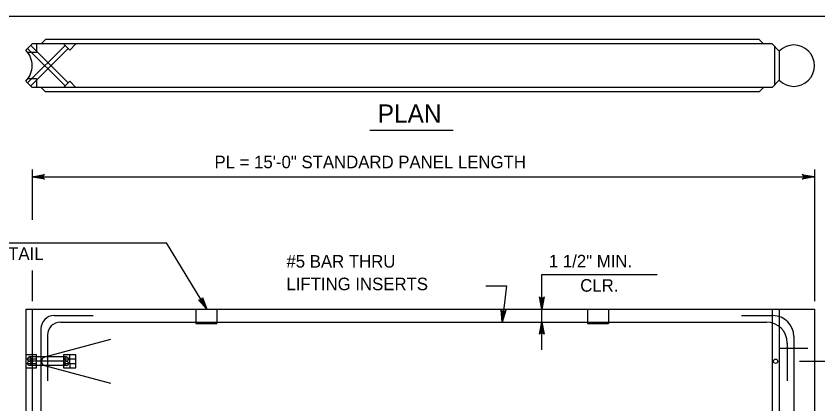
# Model space of a CAD drawing. Extents: x 3385 to 6532, y -616 to 1166.
# Drawn here: x 4745.6 to 4942.2, y 461.6 to 556.7 of the extents above; entities that cross this region are included whole.
import ezdxf

# ---------------------------------------------------------------- set-up
doc = ezdxf.new("R2010")
doc.units = 0
doc.layers.add('1', color=7, linetype='Continuous')
doc.layers.add('2', color=7, linetype='Continuous')

msp = doc.modelspace()

# ---------------------------------------------------------------- linework, layer by layer
at = {"layer": '1'}
for p, q in [((4751.72, 549.87), (4752.79, 550.93)), ((4927.72, 550.93), (4752.79, 550.93)), ((4928.78, 549.87), (4927.72, 550.93)), ((4748.02, 548.3), (4749.59, 549.87)), ((4748.44, 540.35), (4757.6, 549.51)), ((4748.44, 548.72), (4757.6, 539.56)), ((4749.23, 549.51), (4758.39, 540.35)), ((4749.23, 539.56), (4758.39, 548.72)), ((4930.92, 549.87), (4749.59, 549.87)), ((4750.64, 549.87), (4750.64, 547.73)), ((4758.75, 548.36), (4757.24, 549.87)), ((4758.75, 548.36), (4760.25, 549.87)), ((4930.92, 549.87), (4932.67, 548.12)), ((4931.55, 549.23), (4931.55, 539.84)), ((4750.64, 547.73), (4748.51, 547.73)), ((4932.67, 548.11), (4932.67, 540.96)), ((4748.02, 540.77), (4749.59, 539.2)), ((4750.64, 541.33), (4748.51, 541.33)), ((4750.64, 541.33), (4750.64, 539.2)), ((4758.75, 540.71), (4757.24, 539.2)), ((4758.75, 540.71), (4760.25, 539.2)), ((4930.92, 539.2), (4932.67, 540.95)), ((4930.92, 539.2), (4749.59, 539.2)), ((4751.72, 539.2), (4752.79, 538.13)), ((4928.78, 539.2), (4927.72, 538.13)), ((4927.72, 538.13), (4752.79, 538.13)), ((4832.36, 528.7), (4852.73, 528.7)), ((4749.58, 519.09), (4749.58, 506.78)), ((4941.32, 519.09), (4941.32, 486.8)), ((4749.58, 517.29), (4941.32, 517.29)), ((4670.17, 501.11), (4782.49, 501.11)), ((4792.34, 484.9), (4782.49, 501.11)), ((4749.58, 494.31), (4749.58, 486.8)), ((4874.46, 493.37), (4902.75, 493.37)), ((4874.46, 474.94), (4874.46, 493.37)), ((4860.72, 490.59), (4865.84, 490.59)), ((4865.84, 490.59), (4864.74, 481.7)), ((4748.02, 484.9), (4941.32, 484.9)), ((4748.02, 484.9), (4748.02, 329.7)), ((4749.58, 484.9), (4749.58, 329.7)), ((4789.69, 484.9), (4789.69, 481.32)), ((4794.81, 484.9), (4794.81, 481.32)), ((4885.69, 484.9), (4885.69, 481.32)), ((4890.81, 484.9), (4890.81, 481.32)), ((4930.92, 484.9), (4930.92, 329.7)), ((4932.67, 484.9), (4932.67, 329.7)), ((4941.32, 484.9), (4941.32, 329.7)), ((4754.91, 483.3), (4764.51, 483.3)), ((4756.51, 481.7), (4929.53, 481.7)), ((4923.45, 483.3), (4931.13, 483.3)), ((4751.71, 480.1), (4751.71, 455.77)), ((4789.69, 481.32), (4794.81, 481.32)), ((4885.69, 481.32), (4890.81, 481.32)), ((4753.31, 478.5), (4753.31, 467.3)), ((4936.25, 478.18), (4936.25, 336.42)), ((4768.72, 477.44), (4752.61, 473.12)), ((4934.65, 476.58), (4934.65, 467.3)), ((4932.8, 475.3), (4939.72, 475.3)), ((4757.99, 473.17), (4748.83, 473.17)), ((4757.99, 472.1), (4748.83, 472.1)), ((4758.75, 471.57), (4758.75, 473.7)), ((4937.67, 472.1), (4991.04, 472.1)), ((4757.99, 471.04), (4748.83, 471.04)), ((4752.61, 471.06), (4768.72, 466.74)), ((4758.75, 471.57), (4758.75, 470.5))]:
    msp.add_line(p, q, dxfattribs=at)
for points in [[(4749.58, 517.29), (4752.56, 517.85), (4752.33, 517.69), (4752.21, 517.49), (4752.18, 517.29), (4752.21, 517.09), (4752.33, 516.89), (4752.56, 516.73), (4749.58, 517.29), (4752.33, 516.89), (4752.21, 517.09), (4749.58, 517.29), (4752.18, 517.29), (4752.21, 517.49), (4749.58, 517.29), (4752.33, 517.69)], [(4941.32, 517.29), (4938.33, 516.73), (4938.56, 516.89), (4938.68, 517.09), (4938.72, 517.29), (4938.68, 517.49), (4938.56, 517.69), (4938.33, 517.85), (4941.32, 517.29), (4938.56, 517.69), (4938.68, 517.49), (4941.32, 517.29), (4938.72, 517.29), (4938.68, 517.09), (4941.32, 517.29), (4938.56, 516.89)], [(4792.34, 484.9), (4790.31, 487.16), (4790.44, 487.1), (4790.57, 487.05), (4790.68, 487.05), (4790.8, 487.05), (4790.9, 487.09), (4790.99, 487.12), (4791.07, 487.19), (4791.14, 487.26), (4791.2, 487.36), (4791.25, 487.46), (4791.26, 487.6), (4791.27, 487.74), (4792.34, 484.9), (4791.26, 487.6), (4791.25, 487.46), (4792.34, 484.9), (4791.2, 487.36), (4791.14, 487.26), (4792.34, 484.9), (4791.07, 487.19), (4790.99, 487.12), (4792.34, 484.9), (4790.9, 487.09), (4790.8, 487.05), (4792.34, 484.9), (4790.68, 487.05), (4790.57, 487.05), (4792.34, 484.9), (4790.44, 487.1)], [(4874.46, 484.9), (4873.9, 487.89), (4873.98, 487.77), (4874.06, 487.66), (4874.16, 487.6), (4874.26, 487.54), (4874.36, 487.52), (4874.46, 487.5), (4874.56, 487.52), (4874.66, 487.54), (4874.76, 487.6), (4874.86, 487.66), (4874.94, 487.77), (4875.02, 487.89), (4874.46, 484.9), (4874.94, 487.77), (4874.86, 487.66), (4874.46, 484.9), (4874.76, 487.6), (4874.66, 487.54), (4874.46, 484.9), (4874.56, 487.52), (4874.46, 487.5), (4874.46, 484.9), (4874.36, 487.52), (4874.26, 487.54), (4874.46, 484.9), (4874.16, 487.6), (4874.06, 487.66), (4874.46, 484.9), (4873.98, 487.77)], [(4864.74, 481.7), (4864.55, 484.73), (4864.61, 484.61), (4864.68, 484.48), (4864.77, 484.41), (4864.86, 484.34), (4864.96, 484.31), (4865.06, 484.28), (4865.16, 484.29), (4865.26, 484.29), (4865.36, 484.34), (4865.47, 484.39), (4865.56, 484.49), (4865.66, 484.59), (4864.74, 481.7), (4865.56, 484.49), (4865.47, 484.39), (4864.74, 481.7), (4865.36, 484.34), (4865.26, 484.29), (4864.74, 481.7), (4865.16, 484.29), (4865.06, 484.28), (4864.74, 481.7), (4864.96, 484.31), (4864.86, 484.34), (4864.74, 481.7), (4864.77, 484.41), (4864.68, 484.48), (4864.74, 481.7), (4864.61, 484.61)], [(4874.46, 481.7), (4875.02, 478.72), (4874.94, 478.83), (4874.86, 478.95), (4874.76, 479.01), (4874.66, 479.07), (4874.56, 479.09), (4874.46, 479.1), (4874.36, 479.09), (4874.26, 479.07), (4874.16, 479.01), (4874.06, 478.95), (4873.98, 478.83), (4873.9, 478.72), (4874.46, 481.7), (4873.98, 478.83), (4874.06, 478.95), (4874.46, 481.7), (4874.16, 479.01), (4874.26, 479.07), (4874.46, 481.7), (4874.36, 479.09), (4874.46, 479.1), (4874.46, 481.7), (4874.56, 479.09), (4874.66, 479.07), (4874.46, 481.7), (4874.76, 479.01), (4874.86, 478.95), (4874.46, 481.7), (4874.94, 478.83)]]:
    msp.add_lwpolyline(points, dxfattribs=at)
for points in [[(4748.02, 471.57), (4750.64, 471.57), (4750.64, 473.7), (4748.02, 473.7)], [(4748.02, 470.5), (4750.64, 470.5), (4750.64, 472.63), (4748.02, 472.63)], [(4757.24, 471.57), (4760.25, 471.57), (4760.25, 473.7), (4757.24, 473.7)], [(4757.24, 470.5), (4760.25, 470.5), (4760.25, 472.63), (4757.24, 472.63)]]:
    msp.add_lwpolyline(points, close=True, dxfattribs=at)
msp.add_circle((4931.79, 472.1), 0.534, dxfattribs=at)
for centre, radius, start, end in [((4936.25, 544.53), 5.07, 225, 135), ((4744.25, 544.53), 5.32, 314.9993, 45.0018), ((4754.91, 480.1), 3.2, 90, 180), ((4756.51, 478.5), 3.2, 90, 180), ((4929.53, 476.58), 5.12, 0, 90), ((4931.13, 478.18), 5.12, 0, 90), ((4752.88, 472.09), 1.07, 105, 255)]:
    msp.add_arc(centre, radius, start, end, dxfattribs=at)
for centre, major_axis, ratio in [((4748.83, 472.63), (0, 0.534), 0.741868), ((4748.83, 471.57), (0, 0.531), 0.745444), ((4757.99, 472.64), (0, 0.534), 0.741868), ((4757.99, 471.56), (0, 0.534), 0.741868)]:
    msp.add_ellipse(centre, major_axis=major_axis, ratio=ratio, dxfattribs=at)
at = {"layer": '2'}
msp.add_line((4642.34, 556.69), (5428.34, 556.69), dxfattribs=at)

# ---------------------------------------------------------------- texts
at = {"layer": '1'}
for s, height, p in [('PLAN', 4.477, (4834.25, 530.55)), ('PL = 15\'-0" STANDARD PANEL LENGTH', 3.072, (4794.25, 519.4)), ('(SEE LIFTING INSERT LOCATION DETAIL ', 3.072, (4672, 496.94)), ('#5 BAR THRU', 3.0721, (4811.88, 495.05)), ('1 1/2" MIN.', 3.072, (4876.21, 495.11)), ('LIFTING INSERTS', 3.0721, (4811.88, 489.52)), ('CLR.', 3.072, (4883.89, 489.15))]:
    msp.add_text(s, height=height, dxfattribs=at).set_placement(p)

doc.saveas('drawing.dxf')
